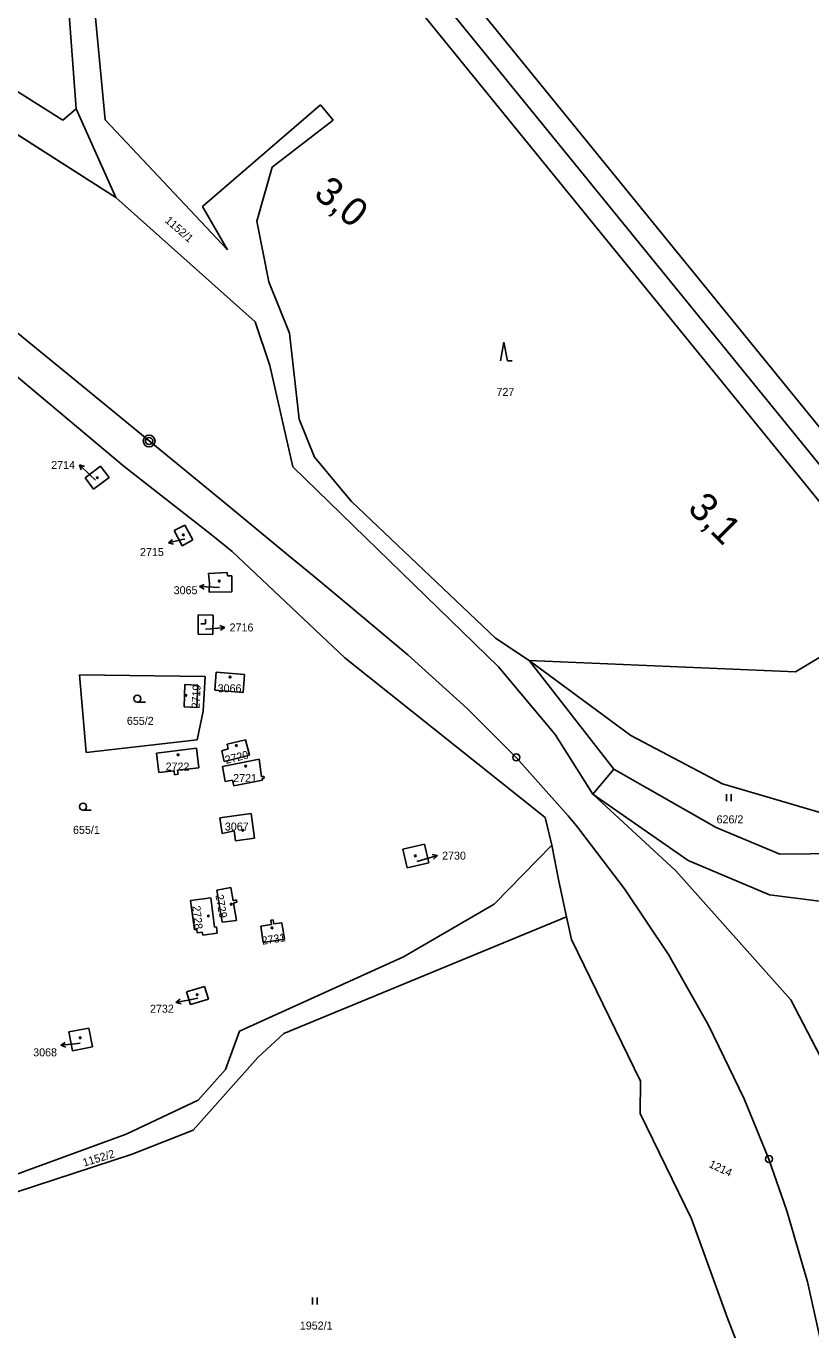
# Model space of a CAD drawing. Extents: x -866656 to -858817, y -1041816 to -1038653.
# Drawn here: x -865986.9 to -865820.2, y -1039314.8 to -1039037.7 of the extents above; entities that cross this region are included whole.
import ezdxf

# ---------------------------------------------------------------- set-up
doc = ezdxf.new("R2010")
doc.units = 0
for name, color, linetype in [('Hranice parcel', 7, 'Continuous'), ('Parcelní čísla', 7, 'Continuous'), ('Pop  PČ popisy', 7, 'Continuous'), ('SZDC', 7, 'Continuous'), ('tisk ramy', 7, 'Continuous'), ('Vrstva 1', 7, 'Continuous'), ('Vrstva 53', 7, 'Continuous'), ('Vrstva 7', 7, 'Continuous'), ('Značky budov', 7, 'Continuous'), ('Značky kultur', 7, 'Continuous')]:
    doc.layers.add(name, color=color, linetype=linetype)

msp = doc.modelspace()

# ---------------------------------------------------------------- linework, layer by layer
at = {"layer": 'Hranice parcel'}
for p, q in [((-865976.22, -1039055.28), (-865979.2, -1039016.16)), ((-865974, -1039016.36), (-865970.1, -1039057.67)), ((-866001, -1039043.96), (-865979.08, -1039057.72)), ((-865967.8, -1039074.14), (-865999.72, -1039053.77)), ((-865949.44, -1039076.04), (-865924.31, -1039054.49)), ((-865924.31, -1039054.49), (-865921.68, -1039057.71)), ((-865979.08, -1039057.72), (-865976.22, -1039055.28)), ((-865967.8, -1039074.14), (-865976.22, -1039055.28)), ((-865970.1, -1039057.67), (-865944.13, -1039085.3)), ((-865921.68, -1039057.71), (-865934.61, -1039067.74)), ((-865934.61, -1039067.74), (-865937.89, -1039079.21)), ((-865938.24, -1039100.61), (-865967.8, -1039074.14)), ((-865944.13, -1039085.3), (-865949.44, -1039076.04)), ((-865937.89, -1039079.21), (-865935.3, -1039092.08)), ((-865935.3, -1039092.08), (-865930.9, -1039102.97)), ((-865935.1, -1039109.83), (-865938.24, -1039100.61)), ((-865930.9, -1039102.97), (-865928.88, -1039121.26)), ((-865966.01, -1039131.32), (-865992.06, -1039109.52)), ((-865930.21, -1039131.39), (-865935.1, -1039109.83)), ((-865928.88, -1039121.26), (-865925.59, -1039129.34)), ((-865925.59, -1039129.34), (-865917.79, -1039138.76)), ((-865974.34, -1039133.73), (-865971.08, -1039131.27)), ((-865971.08, -1039131.27), (-865969.21, -1039133.66)), ((-865947.55, -1039145.77), (-865966.01, -1039131.32)), ((-865886.54, -1039173.87), (-865930.21, -1039131.39)), ((-865972.54, -1039136.16), (-865974.34, -1039133.73)), ((-865969.21, -1039133.66), (-865972.54, -1039136.16)), ((-865917.79, -1039138.76), (-865887.15, -1039167.79)), ((-865955.43, -1039144.9), (-865953.17, -1039143.75)), ((-865953.17, -1039143.75), (-865951.43, -1039146.91)), ((-865823.45, -1039174.92), (-865769.12, -1039142.5)), ((-865953.74, -1039148.14), (-865955.43, -1039144.9)), ((-865943.13, -1039149.37), (-865947.55, -1039145.77)), ((-865951.43, -1039146.91), (-865953.74, -1039148.14)), ((-865919.19, -1039171.95), (-865943.13, -1039149.37)), ((-865948.13, -1039154.04), (-865944.14, -1039153.85)), ((-865947.93, -1039156.21), (-865948.13, -1039154.04)), ((-865944.14, -1039153.85), (-865944.12, -1039154.57)), ((-865944.12, -1039154.57), (-865943.17, -1039154.53)), ((-865943.17, -1039154.53), (-865943.21, -1039157.94)), ((-865948.01, -1039158.04), (-865947.93, -1039156.21)), ((-865943.21, -1039157.94), (-865948.01, -1039158.04)), ((-865950.35, -1039166.96), (-865950.31, -1039162.83)), ((-865950.31, -1039162.83), (-865947.12, -1039162.87)), ((-865947.12, -1039162.87), (-865947.18, -1039167.01)), ((-865947.18, -1039167.01), (-865950.35, -1039166.96)), ((-865887.15, -1039167.79), (-865880.02, -1039172.56)), ((-865876.59, -1039205.92), (-865919.19, -1039171.95)), ((-865874.49, -1039188.29), (-865886.54, -1039173.87)), ((-865880.02, -1039172.56), (-865862, -1039195.65)), ((-865880.02, -1039172.56), (-865823.45, -1039174.92)), ((-865880.02, -1039172.56), (-865858.44, -1039188.48)), ((-865974.14, -1039192.09), (-865975.5, -1039175.58)), ((-865975.5, -1039175.58), (-865948.85, -1039175.96)), ((-865948.85, -1039175.96), (-865949.28, -1039183.3)), ((-865946.79, -1039178.83), (-865946.51, -1039175.03)), ((-865946.51, -1039175.03), (-865940.45, -1039175.52)), ((-865940.45, -1039175.52), (-865940.77, -1039179.34)), ((-865953.13, -1039177.66), (-865953.33, -1039182.4)), ((-865950.43, -1039177.75), (-865953.13, -1039177.66)), ((-865950.59, -1039182.5), (-865950.43, -1039177.75)), ((-865940.77, -1039179.34), (-865946.79, -1039178.83)), ((-865953.33, -1039182.4), (-865950.59, -1039182.5)), ((-865949.28, -1039183.3), (-865950.56, -1039189.36)), ((-865950.56, -1039189.36), (-865974.14, -1039192.09)), ((-865944.16, -1039190.35), (-865940.26, -1039189.36)), ((-865943.92, -1039191.34), (-865944.16, -1039190.35)), ((-865940.26, -1039189.36), (-865939.42, -1039192.65)), ((-865866.5, -1039200.96), (-865874.49, -1039188.29)), ((-865858.44, -1039188.48), (-865838.98, -1039198.71)), ((-865959.2, -1039192.26), (-865950.66, -1039191.2)), ((-865958.68, -1039196.37), (-865959.2, -1039192.26)), ((-865950.66, -1039191.2), (-865950.21, -1039195.31)), ((-865945.32, -1039191.7), (-865943.92, -1039191.34)), ((-865944.77, -1039193.99), (-865945.32, -1039191.7)), ((-865945.17, -1039195.06), (-865937.4, -1039193.51)), ((-865943.34, -1039193.61), (-865944.77, -1039193.99)), ((-865939.42, -1039192.65), (-865943.34, -1039193.61)), ((-865937.4, -1039193.51), (-865936.84, -1039197.24)), ((-865955.45, -1039195.96), (-865958.68, -1039196.37)), ((-865955.34, -1039196.8), (-865955.45, -1039195.96)), ((-865950.21, -1039195.31), (-865954.69, -1039195.87)), ((-865954.69, -1039195.87), (-865954.58, -1039196.7)), ((-865944.58, -1039198.27), (-865945.17, -1039195.06)), ((-865866.5, -1039200.96), (-865862, -1039195.65)), ((-865862, -1039195.65), (-865840.3, -1039208.02)), ((-865954.58, -1039196.7), (-865955.34, -1039196.8)), ((-865943.02, -1039197.99), (-865944.58, -1039198.27)), ((-865942.76, -1039199.17), (-865943.02, -1039197.99)), ((-865936.67, -1039197.97), (-865942.76, -1039199.17)), ((-865936.84, -1039197.24), (-865936.38, -1039197.15)), ((-865936.29, -1039197.51), (-865936.74, -1039197.6)), ((-865936.74, -1039197.6), (-865936.67, -1039197.97)), ((-865936.38, -1039197.15), (-865936.29, -1039197.51)), ((-865838.98, -1039198.71), (-865811.07, -1039206.97)), ((-865846.26, -1039215.01), (-865866.5, -1039200.96)), ((-865866.5, -1039200.96), (-865848.89, -1039217.2)), ((-865945.74, -1039205.96), (-865939.05, -1039205.06)), ((-865945.26, -1039209.28), (-865945.74, -1039205.96)), ((-865939.05, -1039205.06), (-865938.37, -1039210.29)), ((-865875.23, -1039211.77), (-865876.59, -1039205.92)), ((-865942.67, -1039208.7), (-865945.26, -1039209.28)), ((-865942.38, -1039210.89), (-865942.67, -1039208.7)), ((-865938.37, -1039210.29), (-865942.38, -1039210.89)), ((-865840.3, -1039208.02), (-865826.76, -1039213.72)), ((-865906.82, -1039212.63), (-865902.26, -1039211.57)), ((-865905.96, -1039216.6), (-865906.82, -1039212.63)), ((-865902.26, -1039211.57), (-865901.31, -1039215.53)), ((-865887.48, -1039224.31), (-865875.23, -1039211.77)), ((-865875.23, -1039211.77), (-865873.72, -1039219.4)), ((-865901.31, -1039215.53), (-865905.96, -1039216.6)), ((-865828.96, -1039222.32), (-865846.26, -1039215.01)), ((-865826.76, -1039213.72), (-865807.18, -1039213.48)), ((-865848.89, -1039217.2), (-865824.46, -1039244.62)), ((-865946.38, -1039221.32), (-865943.38, -1039220.79)), ((-865945.2, -1039228.16), (-865946.38, -1039221.32)), ((-865943.38, -1039220.79), (-865942.88, -1039223.6)), ((-865873.72, -1039219.4), (-865872.08, -1039227.02)), ((-865951.95, -1039223.54), (-865947.67, -1039222.96)), ((-865951.11, -1039229.74), (-865951.95, -1039223.54)), ((-865947.67, -1039222.96), (-865946.83, -1039229.17)), ((-865942.88, -1039223.6), (-865942.2, -1039223.42)), ((-865942.08, -1039223.91), (-865942.8, -1039224.08)), ((-865942.8, -1039224.08), (-865942.18, -1039227.76)), ((-865942.2, -1039223.42), (-865942.08, -1039223.91)), ((-865812.8, -1039224.42), (-865828.96, -1039222.32)), ((-865906.7, -1039235.51), (-865887.48, -1039224.31)), ((-865950.64, -1039229.69), (-865951.11, -1039229.74)), ((-865950.55, -1039230.38), (-865950.64, -1039229.69)), ((-865946.83, -1039229.17), (-865946.46, -1039229.12)), ((-865946.46, -1039229.12), (-865946.27, -1039230.46)), ((-865942.18, -1039227.76), (-865945.2, -1039228.16)), ((-865937.05, -1039228.98), (-865934.75, -1039228.61)), ((-865936.52, -1039232.49), (-865937.05, -1039228.98)), ((-865934.86, -1039227.71), (-865934.37, -1039227.63)), ((-865934.75, -1039228.61), (-865934.86, -1039227.71)), ((-865934.37, -1039227.63), (-865934.26, -1039228.52)), ((-865934.26, -1039228.52), (-865932.56, -1039228.25)), ((-865932.56, -1039228.25), (-865932.01, -1039231.74)), ((-865872.08, -1039227.02), (-865932.14, -1039251.81)), ((-865872.08, -1039227.02), (-865871.05, -1039231.82)), ((-865949.45, -1039230.23), (-865950.55, -1039230.38)), ((-865949.36, -1039230.89), (-865949.45, -1039230.23)), ((-865946.27, -1039230.46), (-865949.36, -1039230.89)), ((-865932.01, -1039231.74), (-865936.52, -1039232.49)), ((-865871.05, -1039231.82), (-865856.36, -1039261.9)), ((-865941.54, -1039251.29), (-865906.7, -1039235.51)), ((-865952.78, -1039242.94), (-865948.99, -1039241.78)), ((-865951.98, -1039245.64), (-865952.78, -1039242.94)), ((-865948.99, -1039241.78), (-865948.11, -1039244.47)), ((-865948.11, -1039244.47), (-865951.98, -1039245.64)), ((-865824.46, -1039244.62), (-865811.77, -1039269)), ((-865977.8, -1039251.46), (-865973.53, -1039250.68)), ((-865977, -1039255.46), (-865977.8, -1039251.46)), ((-865973.53, -1039250.68), (-865972.76, -1039254.65)), ((-865944.5, -1039259.43), (-865941.54, -1039251.29)), ((-865932.14, -1039251.81), (-865937.66, -1039256.88)), ((-865972.76, -1039254.65), (-865977, -1039255.46)), ((-865937.66, -1039256.88), (-865951.36, -1039272.37)), ((-865950.32, -1039265.98), (-865944.5, -1039259.43)), ((-865856.36, -1039261.9), (-865856.43, -1039268.79)), ((-865965.62, -1039273.21), (-865950.32, -1039265.98)), ((-865856.43, -1039268.79), (-865845.54, -1039291.16)), ((-865994.91, -1039283.88), (-865965.62, -1039273.21)), ((-865951.36, -1039272.37), (-865964.37, -1039277.46)), ((-865964.37, -1039277.46), (-865993.89, -1039287.14)), ((-865845.54, -1039291.16), (-865837.92, -1039312.3)), ((-865837.92, -1039312.3), (-865830.57, -1039331.04))]:
    msp.add_line(p, q, dxfattribs=at)
at = {"layer": 'Pop  PČ popisy'}
for p, q in [((-865973.36, -1039133.06), (-865975.52, -1039130.97)), ((-865975.52, -1039130.97), (-865974.45, -1039131.31)), ((-865975.52, -1039130.97), (-865975.15, -1039132.03)), ((-865972.12, -1039134.23), (-865973.36, -1039133.06)), ((-865956.66, -1039147.54), (-865955.8, -1039146.82)), ((-865953.74, -1039146.86), (-865956.66, -1039147.54)), ((-865956.66, -1039147.54), (-865955.58, -1039147.8)), ((-865953.17, -1039146.73), (-865953.74, -1039146.86)), ((-865950.06, -1039156.83), (-865949.03, -1039156.39)), ((-865947.06, -1039156.99), (-865950.06, -1039156.83)), ((-865950.06, -1039156.83), (-865949.08, -1039157.39)), ((-865945.78, -1039157.06), (-865947.06, -1039156.99)), ((-865948.78, -1039165.9), (-865947.64, -1039165.79)), ((-865947.64, -1039165.79), (-865944.65, -1039165.53)), ((-865944.65, -1039165.53), (-865945.69, -1039165.12)), ((-865944.65, -1039165.53), (-865945.6, -1039166.11)), ((-865903.85, -1039215.23), (-865902.4, -1039214.82)), ((-865902.4, -1039214.82), (-865899.52, -1039213.99)), ((-865899.52, -1039213.99), (-865900.62, -1039213.79)), ((-865899.52, -1039213.99), (-865900.34, -1039214.75)), ((-865955.05, -1039245.2), (-865954.16, -1039244.52)), ((-865952.1, -1039244.63), (-865955.05, -1039245.2)), ((-865955.05, -1039245.2), (-865953.97, -1039245.5)), ((-865950.4, -1039244.29), (-865952.1, -1039244.63)), ((-865979.52, -1039254.29), (-865978.57, -1039253.69)), ((-865976.53, -1039253.98), (-865979.52, -1039254.29)), ((-865979.52, -1039254.29), (-865978.47, -1039254.69)), ((-865975.38, -1039253.86), (-865976.53, -1039253.98))]:
    msp.add_line(p, q, dxfattribs=at)
at = {"layer": 'SZDC'}
for points in [[(-866032.39, -1039037.19), (-865999.72, -1039053.77), (-865967.8, -1039074.14), (-865938.24, -1039100.61), (-865935.1, -1039109.83), (-865930.21, -1039131.39), (-865886.54, -1039173.87), (-865874.49, -1039188.29), (-865866.5, -1039200.96), (-865848.89, -1039217.2), (-865824.46, -1039244.62), (-865811.77, -1039269)], [(-865830.57, -1039331.04), (-865837.92, -1039312.3), (-865845.54, -1039291.16), (-865856.43, -1039268.79), (-865856.36, -1039261.9), (-865871.05, -1039231.82), (-865872.08, -1039227.02), (-865873.72, -1039219.4), (-865875.23, -1039211.77), (-865876.59, -1039205.92), (-865919.19, -1039171.95), (-865943.13, -1039149.37), (-865947.55, -1039145.77), (-865966.01, -1039131.32), (-865992.06, -1039109.52)]]:
    msp.add_lwpolyline(points, dxfattribs=at)
at = {"layer": 'tisk ramy'}
for points in [[(-866268.65, -1039040.03), (-865473.6, -1040017.5), (-865243.2, -1039830.1), (-866038.25, -1038852.63)], [(-866038.97, -1038859.66), (-865250.23, -1039829.38), (-865472.87, -1040010.47), (-866261.62, -1039040.75)], [(-866254.59, -1039041.47), (-865601.5, -1039844.41), (-865386.61, -1039669.62), (-866039.7, -1038866.69)], [(-866039.7, -1038866.69), (-865386.61, -1039669.62), (-865601.5, -1039844.41), (-866254.59, -1039041.47)]]:
    msp.add_lwpolyline(points, close=True, dxfattribs=at)
at = {"layer": 'Vrstva 1'}
for points in [[(-866019.56, -1039078.36), (-866004.8, -1039089.77), (-865991.3, -1039100.78), (-865985.44, -1039105.61)], [(-865985.44, -1039105.61), (-865974.22, -1039114.83), (-865943.83, -1039139.77), (-865931.14, -1039150.23), (-865925.72, -1039154.7)], [(-865925.72, -1039154.7), (-865918.47, -1039160.68), (-865905.81, -1039171.36), (-865893.22, -1039182.72)], [(-865893.22, -1039182.72), (-865882.76, -1039193.12), (-865871.73, -1039205.56), (-865869.98, -1039207.69), (-865869.05, -1039208.85), (-865859.77, -1039221.06), (-865850.45, -1039235.02), (-865841.9, -1039250), (-865834.33, -1039265.66), (-865829.08, -1039278.47), (-865825.25, -1039289.51), (-865820.89, -1039304.55), (-865817.47, -1039319.87), (-865814.94, -1039336.16)]]:
    msp.add_lwpolyline(points, dxfattribs=at)
at = {"layer": 'Vrstva 53'}
for points in [[(-866238.19, -1039010.94), (-866206.96, -1039007.55), (-866173.58, -1039010.28), (-866139.24, -1039014.03), (-866135.59, -1039013.7), (-866108.01, -1039021.5), (-866099.33, -1039029.1), (-866091.94, -1039031.21), (-866087.62, -1039024.62), (-866074.31, -1039019.97), (-866032.39, -1039037.19), (-865999.72, -1039053.77), (-865967.8, -1039074.14), (-865938.24, -1039100.61), (-865935.1, -1039109.83), (-865930.21, -1039131.39), (-865886.54, -1039173.87), (-865874.49, -1039188.29), (-865866.5, -1039200.96), (-865848.89, -1039217.2), (-865824.46, -1039244.62), (-865811.77, -1039269)], [(-865830.57, -1039331.04), (-865837.92, -1039312.3), (-865845.54, -1039291.16), (-865856.43, -1039268.79), (-865856.36, -1039261.9), (-865871.05, -1039231.82), (-865872.08, -1039227.02), (-865873.72, -1039219.4), (-865875.23, -1039211.77), (-865876.59, -1039205.92), (-865919.19, -1039171.95), (-865943.13, -1039149.37), (-865947.55, -1039145.77), (-865966.01, -1039131.32), (-865992.06, -1039109.52)]]:
    msp.add_lwpolyline(points, dxfattribs=at)
at = {"layer": 'Vrstva 7'}
for centre, radius in [((-865960.74, -1039125.9), 1.25), ((-865960.74, -1039125.9), 0.752), ((-865882.76, -1039193.12), 0.75), ((-865829.08, -1039278.47), 0.75)]:
    msp.add_circle(centre, radius, dxfattribs=at)
at = {"layer": 'Značky budov'}
for centre in [(-865971.75, -1039133.67), (-865953.48, -1039145.84), (-865945.86, -1039155.67), (-865943.54, -1039176.07), (-865952.92, -1039179.95), (-865942.22, -1039190.61), (-865954.59, -1039192.58), (-865940.25, -1039194.98), (-865940.84, -1039208.63), (-865904.21, -1039214.04), (-865948.15, -1039226.84), (-865943.31, -1039224.33), (-865934.65, -1039229.36), (-865950.54, -1039243.53), (-865975.39, -1039252.71)]:
    msp.add_circle(centre, 0.175, dxfattribs=at)
at = {"layer": 'Značky kultur'}
for p, q in [((-865885.37, -1039104.89), (-865886.12, -1039108.89)), ((-865884.62, -1039108.89), (-865885.37, -1039104.89)), ((-865884.62, -1039108.89), (-865883.62, -1039108.89)), ((-865949.74, -1039164.75), (-865948.74, -1039164.75)), ((-865948.74, -1039164.75), (-865948.74, -1039163.75)), ((-865963.24, -1039181.4), (-865961.49, -1039181.4)), ((-865838.1, -1039202.41), (-865838.1, -1039200.91)), ((-865837.1, -1039202.41), (-865837.1, -1039200.91)), ((-865974.78, -1039204.34), (-865973.03, -1039204.34)), ((-865926.02, -1039309.4), (-865926.02, -1039307.9)), ((-865925.02, -1039309.4), (-865925.02, -1039307.9))]:
    msp.add_line(p, q, dxfattribs=at)
for centre in [(-865963.24, -1039180.65), (-865974.78, -1039203.59)]:
    msp.add_circle(centre, 0.75, dxfattribs=at)

# ---------------------------------------------------------------- texts
at = {"layer": 'Parcelní čísla'}
for s, rotation, p in [('1152/1', 319, (-865957.52, -1039079.26)), ('2719', 87, (-865950.05, -1039182.77)), ('2720', 14, (-865944.4, -1039194.53)), ('2729', 280, (-865946.66, -1039222.4)), ('2728', 276, (-865951.56, -1039224.71)), ('2731', 9, (-865936.67, -1039232.95)), ('1152/2', 17, (-865974.55, -1039280.09)), ('1214', 335, (-865841.99, -1039280.13))]:
    msp.add_text(s, height=1.7, rotation=rotation, dxfattribs=at).set_placement(p)
for s, p in [('727', (-865886.96, -1039116.31)), ('2714', (-865981.54, -1039131.84)), ('2715', (-865962.68, -1039150.34)), ('3065', (-865955.53, -1039158.45)), ('2716', (-865943.65, -1039166.37)), ('3066', (-865946.18, -1039179.3)), ('655/2', (-865965.47, -1039186.21)), ('2722', (-865957.24, -1039195.93)), ('2721', (-865942.89, -1039198.37)), ('3067', (-865944.66, -1039208.67)), ('626/2', (-865840.21, -1039207.14)), ('655/1', (-865976.91, -1039209.37)), ('2730', (-865898.51, -1039214.85)), ('2732', (-865960.56, -1039247.38)), ('3068', (-865985.37, -1039256.65)), ('1952/1', (-865928.73, -1039314.71))]:
    msp.add_text(s, height=1.7, dxfattribs=at).set_placement(p)
at = {"layer": 'Vrstva 7'}
for s, rotation, p in [('3,0', 320.6146, (-865926.04, -1039073.79)), ('3,1', 315.1731, (-865846.6, -1039140.48))]:
    msp.add_text(s, height=6, rotation=rotation, dxfattribs=at).set_placement(p)

doc.saveas('drawing.dxf')
